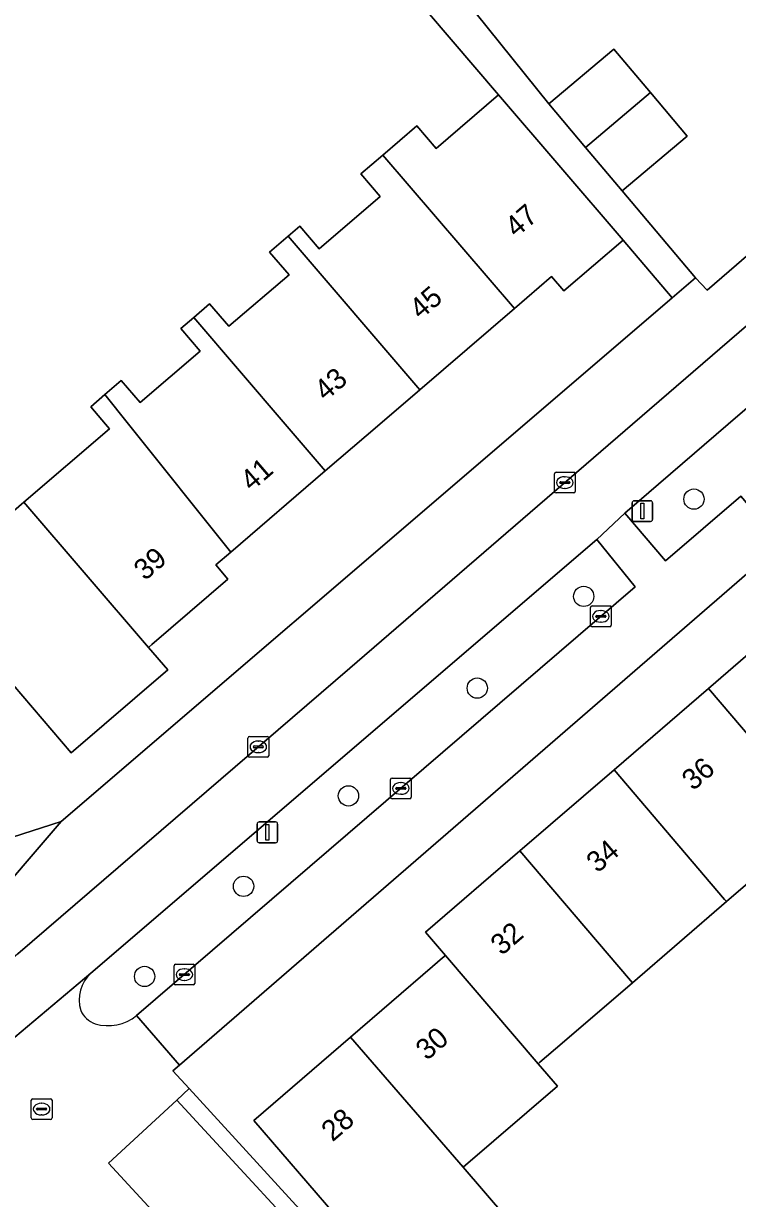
# Model space of a CAD drawing. Extents: x 158472 to 159562, y 388525 to 389606.
# Drawn here: x 159054.8 to 159089.3, y 388962.7 to 389019.3 of the extents above; entities that cross this region are included whole.
import ezdxf

# ---------------------------------------------------------------- set-up
doc = ezdxf.new("R2010")
doc.units = 0
for name, color, linetype in [('IMGEO_Berm_groen', 7, 'Continuous'), ('IMGEO_Boom', 7, 'Continuous'), ('IMGEO_Erf', 7, 'Continuous'), ('IMGEO_Fietspad_gesloten', 7, 'Continuous'), ('IMGEO_Kolk', 7, 'Continuous'), ('IMGEO_Lichtmast', 7, 'Continuous'), ('IMGEO_Pand', 7, 'Continuous'), ('IMGEO_Pand_nummerreeks', 7, 'Continuous'), ('IMGEO_Parkeervlak_open', 7, 'Continuous'), ('IMGEO_Voetpad_open', 7, 'Continuous')]:
    doc.layers.add(name, color=color, linetype=linetype)

msp = doc.modelspace()

# ---------------------------------------------------------------- linework, layer by layer
at = {"layer": 'IMGEO_Berm_groen'}
msp.add_lwpolyline([(159118.475, 389020.818), (159116.168, 389023.498), (159088.825, 389000), (159083.834, 388995.711), (159085.801, 388993.418), (159089.425, 388996.533), (159089.799, 388996.097), (159090.101, 388996.357), (159092.603, 388998.514), (159094.327, 389000)], close=True, dxfattribs=at)
for points in [[(159084.333, 388992.157), (159082.483, 388994.437), (159058.101, 388973.55)], [(159060.302, 388971.495), (159084.333, 388992.157)]]:
    msp.add_lwpolyline(points, dxfattribs=at)
for centre, radius, start, end in [((159059.286, 388972.256), 1.755, 132.4938, 196.8615), ((159058.724, 388972.249), 1.224, 204.1854, 249.7468), ((159058.91, 388973.279), 2.263, 254.3594, 307.9631)]:
    msp.add_arc(centre, radius, start, end, dxfattribs=at)
at = {"layer": 'IMGEO_Boom'}
for centre in [(159087.171, 388996.387), (159081.855, 388991.7), (159076.724, 388987.279), (159070.512, 388982.086), (159065.458, 388977.728), (159060.686, 388973.386)]:
    msp.add_circle(centre, 0.489, dxfattribs=at)
at = {"layer": 'IMGEO_Erf'}
for points in [[(159110.952, 389026.462), (159097.025, 389048.03), (159094.634, 389046.479), (159094.161, 389047.197), (159074.652, 389034.542), (159079.913, 389028.224), (159079.056, 389027.511), (159082.11, 389023.773), (159078.506, 389021.057), (159078.33, 389021.26), (159076.667, 389019.79), (159080.175, 389015.432), (159083.313, 389018.074), (159085.077, 389015.979), (159086.84, 389013.885), (159083.702, 389011.243), (159087.25, 389007.054), (159087.812, 389006.457)], [(159087.868, 388987.264), (159092.507, 388991.257), (159090.561, 388993.506), (159062.363, 388969.113), (159062.048, 388968.84), (159062.836, 388967.979), (159070.383, 388959.731), (159071.162, 388960.402), (159065.957, 388966.45), (159070.61, 388970.456), (159074.56, 388973.856), (159075.052, 388974.279), (159075.188, 388974.396), (159074.225, 388975.519), (159078.774, 388979.435), (159083.318, 388983.347)]]:
    msp.add_lwpolyline(points, close=True, dxfattribs=at)
for points in [[(159051.955, 388993.733), (159054.87, 388996.234), (159058.997, 388999.774), (159058.803, 389000), (159058.087, 389000.836), (159058.774, 389001.426), (159059.558, 389002.098), (159060.465, 389001.04), (159063.359, 389003.523), (159062.432, 389004.603), (159063.056, 389005.138), (159063.822, 389005.796), (159064.748, 389004.716), (159067.647, 389007.203), (159066.711, 389008.293), (159067.605, 389009.059), (159068.17, 389009.544), (159069.103, 389008.456), (159072.037, 389010.973), (159071.104, 389012.061), (159072.163, 389012.97), (159073.811, 389014.383), (159074.75, 389013.288), (159077.75, 389015.863), (159072.044, 389022.551)], [(159118.475, 389020.818), (159094.327, 389000), (159092.603, 388998.514), (159094.54, 388996.24), (159097.179, 388993.175), (159100.034, 388989.859), (159097.549, 388987.72), (159105.25, 388978.693), (159110.108, 388972.914), (159109.067, 388972.018), (159099.861, 388982.713), (159095.182, 388978.685), (159093.031, 388976.834), (159091.137, 388979.055), (159088.742, 388976.994), (159084.202, 388973.084), (159080.821, 388970.174), (159079.743, 388969.246), (159079.662, 388969.176), (159080.585, 388968.1), (159076.04, 388964.187), (159078.1, 388961.795)], [(159047.704, 388977.974), (159056.664, 388980.857), (159079.014, 389000), (159086.128, 389006.093), (159083.753, 389008.865), (159080.9, 389006.417), (159080.307, 389007.108), (159078.513, 389005.569), (159073.955, 389001.658), (159072.022, 389000), (159069.397, 388997.748), (159064.839, 388993.837), (159064.117, 388993.218), (159064.702, 388992.536), (159061.032, 388989.387), (159060.866, 388989.244), (159061.801, 388988.154), (159057.152, 388984.167), (159054.345, 388987.44)]]:
    msp.add_lwpolyline(points, dxfattribs=at)
at = {"layer": 'IMGEO_Fietspad_gesloten'}
for points in [[(159114.372, 389026.022), (159084.209, 389000), (159070.579, 388988.241), (159054.573, 388974.475), (159049.939, 388970.49), (159033.647, 388956.597), (159018.694, 388943.743), (159015.935, 388941.39), (159013.072, 388938.778), (159010.208, 388936.145), (159007.355, 388933.494), (159004.156, 388930.365), (159000.439, 388926.694), (159000, 388926.236), (158997.258, 388923.376), (158993.803, 388919.761), (158991.035, 388916.747), (158984.126, 388908.89), (158982.556, 388907.1), (158984.817, 388905.117), (158987.972, 388908.688), (158989.914, 388910.905), (158990.387, 388911.446), (158993.186, 388914.58)], [(159014.827, 388936.367), (159018.984, 388940.048), (159020.502, 388941.386), (159021.841, 388942.564), (159033.342, 388952.392), (159033.936, 388952.903), (159035.257, 388954.041), (159049.743, 388966.513), (159053.815, 388969.942), (159058.101, 388973.55), (159082.483, 388994.437), (159083.834, 388995.711), (159088.825, 389000), (159116.168, 389023.498)]]:
    msp.add_lwpolyline(points, dxfattribs=at)
at = {"layer": 'IMGEO_Kolk'}
for p, q in [((159080.445, 388996.757), (159080.445, 388997.609)), ((159080.52, 388997.683), (159081.372, 388997.683)), ((159080.704, 388997.177), (159080.704, 388997.189)), ((159080.747, 388997.226), (159081.145, 388997.226)), ((159080.933, 388997.463), (159080.958, 388997.463)), ((159081.188, 388997.189), (159081.188, 388997.177)), ((159081.446, 388997.609), (159081.446, 388996.757)), ((159081.372, 388996.683), (159080.52, 388996.683)), ((159081.142, 388997.14), (159080.744, 388997.14)), ((159080.956, 388996.903), (159080.931, 388996.903)), ((159082.183, 388990.311), (159082.183, 388991.163)), ((159082.258, 388991.237), (159083.11, 388991.237)), ((159082.671, 388991.017), (159082.696, 388991.017)), ((159083.184, 388991.163), (159083.184, 388990.311)), ((159082.442, 388990.731), (159082.442, 388990.743)), ((159082.88, 388990.694), (159082.482, 388990.694)), ((159082.485, 388990.78), (159082.883, 388990.78)), ((159082.694, 388990.457), (159082.669, 388990.457)), ((159082.926, 388990.743), (159082.926, 388990.731)), ((159083.11, 388990.237), (159082.258, 388990.237)), ((159065.668, 388984.023), (159065.668, 388984.875)), ((159065.743, 388984.949), (159066.595, 388984.949)), ((159066.156, 388984.729), (159066.181, 388984.729)), ((159066.669, 388984.875), (159066.669, 388984.023)), ((159065.927, 388984.443), (159065.927, 388984.455)), ((159066.365, 388984.406), (159065.967, 388984.406)), ((159065.97, 388984.492), (159066.368, 388984.492)), ((159066.179, 388984.169), (159066.154, 388984.169)), ((159066.411, 388984.455), (159066.411, 388984.443)), ((159066.595, 388983.949), (159065.743, 388983.949)), ((159072.541, 388982.021), (159072.541, 388982.873)), ((159072.616, 388982.947), (159073.468, 388982.947)), ((159072.843, 388982.49), (159073.241, 388982.49)), ((159073.029, 388982.727), (159073.054, 388982.727)), ((159073.542, 388982.873), (159073.542, 388982.021)), ((159073.468, 388981.947), (159072.616, 388981.947)), ((159072.8, 388982.441), (159072.8, 388982.453)), ((159073.238, 388982.404), (159072.84, 388982.404)), ((159073.052, 388982.167), (159073.027, 388982.167)), ((159073.284, 388982.453), (159073.284, 388982.441)), ((159062.178, 388973.973), (159063.03, 388973.973)), ((159062.103, 388973.047), (159062.103, 388973.899)), ((159062.362, 388973.467), (159062.362, 388973.479)), ((159062.8, 388973.43), (159062.402, 388973.43)), ((159062.405, 388973.516), (159062.803, 388973.516)), ((159062.591, 388973.753), (159062.616, 388973.753)), ((159062.846, 388973.479), (159062.846, 388973.467)), ((159063.104, 388973.899), (159063.104, 388973.047)), ((159063.03, 388972.973), (159062.178, 388972.973)), ((159062.614, 388973.193), (159062.589, 388973.193)), ((159055.22, 388966.567), (159055.22, 388967.419)), ((159055.295, 388967.493), (159056.147, 388967.493)), ((159055.708, 388967.273), (159055.733, 388967.273)), ((159056.221, 388967.419), (159056.221, 388966.567)), ((159055.479, 388966.987), (159055.479, 388966.999)), ((159055.917, 388966.95), (159055.519, 388966.95)), ((159055.522, 388967.036), (159055.92, 388967.036)), ((159055.731, 388966.713), (159055.706, 388966.713)), ((159055.963, 388966.999), (159055.963, 388966.987)), ((159056.147, 388966.493), (159055.295, 388966.493))]:
    msp.add_line(p, q, dxfattribs=at)
for points in [[(159080.445, 388996.757), (159080.445, 388997.609)], [(159080.52, 388997.683), (159081.372, 388997.683)], [(159081.446, 388997.609), (159081.446, 388996.757)], [(159081.372, 388996.683), (159080.52, 388996.683)], [(159082.183, 388990.311), (159082.183, 388991.163)], [(159082.258, 388991.237), (159083.11, 388991.237)], [(159083.184, 388991.163), (159083.184, 388990.311)], [(159083.11, 388990.237), (159082.258, 388990.237)], [(159065.668, 388984.023), (159065.668, 388984.875)], [(159065.743, 388984.949), (159066.595, 388984.949)], [(159066.669, 388984.875), (159066.669, 388984.023)], [(159066.595, 388983.949), (159065.743, 388983.949)], [(159072.541, 388982.021), (159072.541, 388982.873)], [(159072.616, 388982.947), (159073.468, 388982.947)], [(159073.542, 388982.873), (159073.542, 388982.021)], [(159073.468, 388981.947), (159072.616, 388981.947)], [(159062.178, 388973.973), (159063.03, 388973.973)], [(159062.103, 388973.047), (159062.103, 388973.899)], [(159063.104, 388973.899), (159063.104, 388973.047)], [(159063.03, 388972.973), (159062.178, 388972.973)], [(159055.22, 388966.567), (159055.22, 388967.419)], [(159055.295, 388967.493), (159056.147, 388967.493)], [(159056.221, 388967.419), (159056.221, 388966.567)], [(159056.147, 388966.493), (159055.295, 388966.493)]]:
    msp.add_lwpolyline(points, dxfattribs=at)
for centre, radius, start, end in [((159080.522, 388997.607), 0.0765, 91.552, 178.448), ((159080.522, 388997.607), 0.0765, 91.552, 178.448), ((159080.744, 388997.186), 0.0403, 85.8775, 175.7526), ((159081.149, 388997.188), 0.0386, 1.7309, 96.639), ((159081.37, 388997.607), 0.0765, 1.552, 88.448), ((159081.37, 388997.607), 0.0765, 1.552, 88.448), ((159080.522, 388996.759), 0.0765, 181.552, 268.448), ((159080.522, 388996.759), 0.0765, 181.552, 268.448), ((159080.741, 388997.176), 0.0366, 178.938, 274.7102), ((159081.145, 388997.183), 0.043, 264.8664, 352.4533), ((159081.37, 388996.759), 0.0765, 271.552, 358.448), ((159081.37, 388996.759), 0.0765, 271.552, 358.448), ((159082.26, 388991.161), 0.0765, 91.552, 178.448), ((159082.26, 388991.161), 0.0765, 91.552, 178.448), ((159083.108, 388991.161), 0.0765, 1.552, 88.448), ((159083.108, 388991.161), 0.0765, 1.552, 88.448), ((159082.482, 388990.74), 0.0403, 85.8775, 175.7526), ((159082.479, 388990.73), 0.0366, 178.938, 274.7102), ((159082.883, 388990.737), 0.043, 264.8664, 352.4533), ((159082.887, 388990.742), 0.0386, 1.7309, 96.639), ((159082.26, 388990.313), 0.0765, 181.552, 268.448), ((159082.26, 388990.313), 0.0765, 181.552, 268.448), ((159083.108, 388990.313), 0.0765, 271.552, 358.448), ((159083.108, 388990.313), 0.0765, 271.552, 358.448), ((159065.745, 388984.873), 0.0765, 91.552, 178.448), ((159065.745, 388984.873), 0.0765, 91.552, 178.448), ((159066.593, 388984.873), 0.0765, 1.552, 88.448), ((159066.593, 388984.873), 0.0765, 1.552, 88.448), ((159065.967, 388984.452), 0.0403, 85.8775, 175.7526), ((159065.964, 388984.442), 0.0366, 178.938, 274.7102), ((159066.368, 388984.449), 0.043, 264.8664, 352.4533), ((159066.372, 388984.454), 0.0386, 1.7309, 96.639), ((159065.745, 388984.025), 0.0765, 181.552, 268.448), ((159065.745, 388984.025), 0.0765, 181.552, 268.448), ((159066.593, 388984.025), 0.0765, 271.552, 358.448), ((159066.593, 388984.025), 0.0765, 271.552, 358.448), ((159072.618, 388982.871), 0.0765, 91.552, 178.448), ((159072.618, 388982.871), 0.0765, 91.552, 178.448), ((159072.84, 388982.45), 0.0403, 85.8775, 175.7526), ((159073.245, 388982.452), 0.0386, 1.7309, 96.639), ((159073.466, 388982.871), 0.0765, 1.552, 88.448), ((159073.466, 388982.871), 0.0765, 1.552, 88.448), ((159072.618, 388982.023), 0.0765, 181.552, 268.448), ((159072.618, 388982.023), 0.0765, 181.552, 268.448), ((159072.837, 388982.44), 0.0366, 178.938, 274.7102), ((159073.241, 388982.447), 0.043, 264.8664, 352.4533), ((159073.466, 388982.023), 0.0765, 271.552, 358.448), ((159073.466, 388982.023), 0.0765, 271.552, 358.448), ((159062.18, 388973.897), 0.0765, 91.552, 178.448), ((159062.18, 388973.897), 0.0765, 91.552, 178.448), ((159063.028, 388973.897), 0.0765, 1.552, 88.448), ((159063.028, 388973.897), 0.0765, 1.552, 88.448), ((159062.402, 388973.476), 0.0403, 85.8775, 175.7526), ((159062.399, 388973.466), 0.0366, 178.938, 274.7102), ((159062.803, 388973.473), 0.043, 264.8664, 352.4533), ((159062.807, 388973.478), 0.0386, 1.7309, 96.639), ((159062.18, 388973.049), 0.0765, 181.552, 268.448), ((159062.18, 388973.049), 0.0765, 181.552, 268.448), ((159063.028, 388973.049), 0.0765, 271.552, 358.448), ((159063.028, 388973.049), 0.0765, 271.552, 358.448), ((159055.297, 388967.417), 0.0765, 91.552, 178.448), ((159055.297, 388967.417), 0.0765, 91.552, 178.448), ((159056.145, 388967.417), 0.0765, 1.552, 88.448), ((159056.145, 388967.417), 0.0765, 1.552, 88.448), ((159055.519, 388966.996), 0.0403, 85.8775, 175.7526), ((159055.516, 388966.986), 0.0366, 178.938, 274.7102), ((159055.92, 388966.993), 0.043, 264.8664, 352.4533), ((159055.924, 388966.998), 0.0386, 1.7309, 96.639), ((159055.297, 388966.569), 0.0765, 181.552, 268.448), ((159055.297, 388966.569), 0.0765, 181.552, 268.448), ((159056.145, 388966.569), 0.0765, 271.552, 358.448), ((159056.145, 388966.569), 0.0765, 271.552, 358.448)]:
    msp.add_arc(centre, radius, start, end, dxfattribs=at)
for centre, major_axis, ratio, start_param, end_param in [((159080.932, 388997.183), (-0.387, 0.002), 0.722429, 4.712389, 7.853982), ((159080.957, 388997.183), (-0.39, 0.002), 0.717154, 1.570796, 4.712389), ((159082.67, 388990.737), (-0.387, 0.002), 0.722429, 4.712389, 7.853982), ((159082.695, 388990.737), (-0.39, 0.002), 0.717154, 1.570796, 4.712389), ((159066.155, 388984.449), (-0.387, 0.002), 0.722429, 4.712389, 7.853982), ((159066.18, 388984.449), (-0.39, 0.002), 0.717154, 1.570796, 4.712389), ((159073.028, 388982.447), (-0.387, 0.002), 0.722429, 4.712389, 7.853982), ((159073.053, 388982.447), (-0.39, 0.002), 0.717154, 1.570796, 4.712389), ((159062.59, 388973.473), (-0.387, 0.002), 0.722429, 4.712389, 7.853982), ((159062.615, 388973.473), (-0.39, 0.002), 0.717154, 1.570796, 4.712389), ((159055.707, 388966.993), (-0.387, 0.002), 0.722429, 4.712389, 7.853982), ((159055.732, 388966.993), (-0.39, 0.002), 0.717154, 1.570796, 4.712389)]:
    msp.add_ellipse(centre, major_axis=major_axis, ratio=ratio, start_param=start_param, end_param=end_param, dxfattribs=at)
at = {"layer": 'IMGEO_Lichtmast'}
for p, q in [((159084.187, 388995.409), (159084.187, 388996.209)), ((159084.187, 388996.209), (159084.187, 388995.409)), ((159084.287, 388996.309), (159085.077, 388996.309)), ((159085.077, 388996.309), (159084.287, 388996.309)), ((159085.177, 388996.209), (159085.177, 388995.409)), ((159085.177, 388995.409), (159085.177, 388996.209)), ((159085.077, 388995.309), (159084.287, 388995.309)), ((159084.287, 388995.309), (159085.077, 388995.309)), ((159066.209, 388980.83), (159066.999, 388980.83)), ((159066.999, 388980.83), (159066.209, 388980.83)), ((159066.109, 388979.93), (159066.109, 388980.73)), ((159066.109, 388980.73), (159066.109, 388979.93)), ((159067.099, 388980.73), (159067.099, 388979.93)), ((159067.099, 388979.93), (159067.099, 388980.73)), ((159066.999, 388979.83), (159066.209, 388979.83)), ((159066.209, 388979.83), (159066.999, 388979.83))]:
    msp.add_line(p, q, dxfattribs=at)
for points in [[(159084.607, 388996.184), (159084.757, 388996.184), (159084.757, 388995.434), (159084.607, 388995.434), (159084.607, 388996.184)], [(159066.529, 388980.705), (159066.679, 388980.705), (159066.679, 388979.955), (159066.529, 388979.955), (159066.529, 388980.705)]]:
    msp.add_lwpolyline(points, dxfattribs=at)
for centre, start, end in [((159084.287, 388996.209), 90, 180), ((159084.287, 388996.209), 90, 180), ((159085.077, 388996.209), 0, 90), ((159085.077, 388996.209), 360, 90), ((159084.287, 388995.409), 180, 270), ((159084.287, 388995.409), 180, 270), ((159085.077, 388995.409), 270, 0), ((159085.077, 388995.409), 270, 0), ((159066.209, 388980.73), 90, 180), ((159066.209, 388980.73), 90, 180), ((159066.999, 388980.73), 0, 90), ((159066.999, 388980.73), 360, 90), ((159066.209, 388979.93), 180, 270), ((159066.209, 388979.93), 180, 270), ((159066.999, 388979.93), 270, 0), ((159066.999, 388979.93), 270, 0)]:
    msp.add_arc(centre, 0.1, start, end, dxfattribs=at)
at = {"layer": 'IMGEO_Pand'}
for points in [[(159085.077, 389015.979), (159083.313, 389018.074), (159080.175, 389015.432), (159081.938, 389013.338)], [(159085.077, 389015.979), (159081.938, 389013.338), (159083.702, 389011.243), (159086.84, 389013.885)], [(159072.163, 389012.97), (159078.513, 389005.569), (159080.307, 389007.108), (159080.9, 389006.417), (159083.753, 389008.865), (159077.75, 389015.863), (159074.75, 389013.288), (159073.811, 389014.383)], [(159072.163, 389012.97), (159071.104, 389012.061), (159072.037, 389010.973), (159069.103, 389008.456), (159068.17, 389009.544), (159067.605, 389009.059), (159073.955, 389001.658), (159078.513, 389005.569)], [(159063.056, 389005.138), (159067.464, 389000), (159069.397, 388997.748), (159072.022, 389000), (159073.955, 389001.658), (159067.605, 389009.059), (159066.711, 389008.293), (159067.647, 389007.203), (159064.748, 389004.716), (159063.822, 389005.796)], [(159064.839, 388993.837), (159069.397, 388997.748), (159067.464, 389000), (159063.056, 389005.138), (159062.432, 389004.603), (159063.359, 389003.523), (159060.465, 389001.04), (159059.558, 389002.098), (159058.774, 389001.426), (159059.914, 389000)], [(159058.774, 389001.426), (159058.087, 389000.836), (159058.803, 389000), (159058.997, 388999.774), (159054.87, 388996.234), (159060.866, 388989.244), (159061.032, 388989.387), (159064.702, 388992.536), (159064.117, 388993.218), (159064.839, 388993.837), (159059.914, 389000)], [(159052.862, 388986.969), (159054.345, 388987.44), (159057.152, 388984.167), (159061.801, 388988.154), (159060.866, 388989.244), (159054.87, 388996.234), (159051.955, 388993.733), (159043.911, 388991.048), (159039.552, 388991.399), (159038.823, 388982.263), (159039.18, 388982.234), (159039.068, 388980.842), (159045.373, 388980.334), (159045.725, 388984.704), (159047.228, 388985.181), (159049.792, 388985.995), (159050.254, 388984.54), (159050.723, 388984.69), (159050.261, 388986.144)], [(159087.868, 388987.264), (159093.2, 388981.01), (159095.182, 388978.685), (159099.861, 388982.713), (159097.957, 388984.925), (159095.769, 388987.468), (159092.507, 388991.257)], [(159088.742, 388976.994), (159091.137, 388979.055), (159093.031, 388976.834), (159095.182, 388978.685), (159093.2, 388981.01), (159087.868, 388987.264), (159083.318, 388983.347), (159088.65, 388977.1)], [(159088.742, 388976.994), (159088.65, 388977.1), (159083.318, 388983.347), (159078.774, 388979.435), (159084.11, 388973.19), (159084.202, 388973.084)], [(159078.774, 388979.435), (159074.225, 388975.519), (159075.188, 388974.396), (159079.662, 388969.176), (159079.743, 388969.246), (159080.821, 388970.174), (159084.202, 388973.084), (159084.11, 388973.19)], [(159075.188, 388974.396), (159075.052, 388974.279), (159074.56, 388973.856), (159070.61, 388970.456), (159076.04, 388964.187), (159080.585, 388968.1), (159079.662, 388969.176)], [(159070.61, 388970.456), (159065.957, 388966.45), (159071.162, 388960.402), (159070.383, 388959.731), (159071.795, 388958.09), (159072.647, 388957.1), (159078.1, 388961.795), (159076.04, 388964.187)]]:
    msp.add_lwpolyline(points, close=True, dxfattribs=at)
at = {"layer": 'IMGEO_Parkeervlak_open'}
msp.add_lwpolyline([(159058.942, 388964.389), (159067.162, 388955.486), (159070.455, 388958.526), (159062.236, 388967.43)], close=True, dxfattribs=at)
at = {"layer": 'IMGEO_Voetpad_open'}
for points in [[(159070.579, 388988.241), (159084.209, 389000), (159114.372, 389026.022), (159113.706, 389026.821), (159120.552, 389032.524), (159121.218, 389031.725), (159121.614, 389032.055), (159152.159, 389058.692), (159174.203, 389077.614), (159178.548, 389081.349), (159179.526, 389082.19), (159181.337, 389083.746), (159177.649, 389086.904)], [(159177.566, 389084.843), (159176.445, 389083.875), (159120.451, 389035.544), (159117.405, 389033.869), (159115.274, 389032.515), (159113.143, 389031.161), (159113.482, 389028.548), (159113.466, 389028.535), (159110.952, 389026.462), (159087.812, 389006.457), (159087.25, 389007.054), (159086.128, 389006.093), (159079.014, 389000), (159056.664, 388980.857), (159052.807, 388976.374)], [(159056.664, 388980.857), (159047.704, 388977.974), (159014.183, 388980.546), (159008.681, 388984.868), (159001.038, 389000), (159000, 389002.056), (158997.951, 389006.112), (158996.04, 389009.776), (158986.191, 389029.159), (158984.014, 389027.992), (158993.474, 389009.309), (158998.214, 389000), (159000, 388996.492), (159006.761, 388983.213), (159013.283, 388978.189), (159025.348, 388977.262), (159025.292, 388976.52), (159038.929, 388975.494), (159039.361, 388975.53), (159046.821, 388974.972)], [(159054.573, 388974.475), (159070.579, 388988.241)], [(159049.083, 388975.243), (159052.807, 388976.374), (159056.664, 388980.857)], [(159058.101, 388973.55), (159053.815, 388969.942), (159049.743, 388966.513)], [(159083.426, 388933.811), (159066.034, 388952.748), (159067.989, 388954.52), (159068.016, 388954.544), (159067.162, 388955.486), (159058.942, 388964.389), (159062.236, 388967.43), (159062.836, 388967.979), (159062.048, 388968.84), (159062.363, 388969.113), (159060.302, 388971.495)], [(159070.383, 388959.731), (159062.836, 388967.979), (159062.236, 388967.43), (159070.455, 388958.526)]]:
    msp.add_lwpolyline(points, dxfattribs=at)
for points in [[(159080.175, 389015.432), (159076.667, 389019.79), (159073.438, 389023.406), (159073.269, 389023.602), (159072.044, 389022.551), (159077.75, 389015.863), (159083.753, 389008.865), (159086.128, 389006.093), (159087.25, 389007.054), (159083.702, 389011.243), (159081.938, 389013.338)], [(159090.561, 388993.506), (159091.399, 388994.231), (159089.799, 388996.097), (159089.425, 388996.533), (159085.801, 388993.418), (159083.834, 388995.711), (159082.483, 388994.437), (159084.333, 388992.157), (159060.302, 388971.495), (159062.363, 388969.113)]]:
    msp.add_lwpolyline(points, close=True, dxfattribs=at)
for centre, radius, start, end in [((159059.286, 388972.256), 1.755, 132.4938, 196.8615), ((159058.724, 388972.249), 1.224, 204.1854, 249.7468), ((159058.91, 388973.279), 2.263, 254.3594, 307.9631)]:
    msp.add_arc(centre, radius, start, end, dxfattribs=at)

# ---------------------------------------------------------------- texts
at = {"layer": 'IMGEO_Pand_nummerreeks'}
for s, rotation, p in [('47', 40.5997, (159078.597, 389008.955)), ('45', 40.5997, (159073.991, 389005.007)), ('43', 40.6275, (159069.408, 389001.077)), ('41', 40.6309, (159065.839, 388996.73)), ('39', 40.6284, (159060.704, 388992.422)), ('36', 40.7222, (159087.128, 388982.299)), ('34', 40.7222, (159082.523, 388978.335)), ('32', 40.7201, (159077.906, 388974.359)), ('30', 40.7201, (159074.294, 388969.298)), ('28', 40.722, (159069.746, 388965.384))]:
    msp.add_text(s, height=1, rotation=rotation, dxfattribs=at).set_placement(p)

doc.saveas('drawing.dxf')
